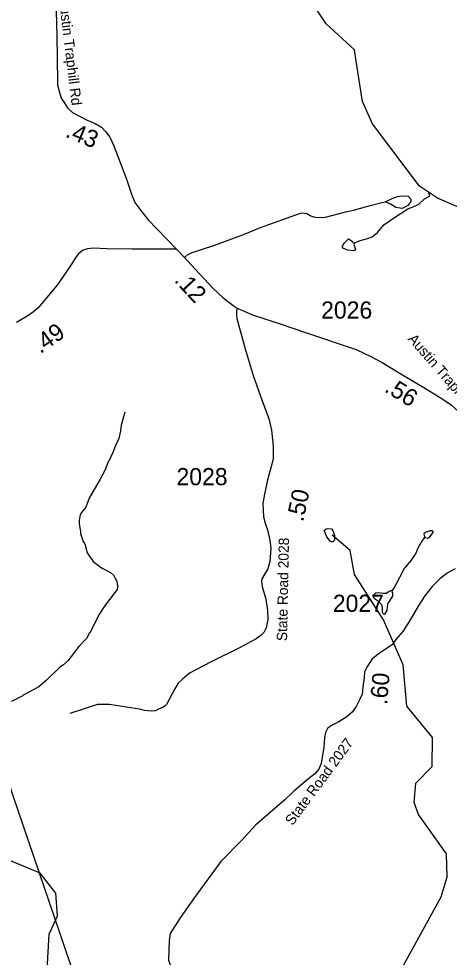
# Model space of a CAD drawing. Extents: x 1248224 to 1454986, y 825081 to 985870.
# Drawn here: x 1434845 to 1437975, y 921811 to 928641 of the extents above; entities that cross this region are included whole.
import ezdxf

# ---------------------------------------------------------------- set-up
doc = ezdxf.new("R2010")
doc.units = 0
for name, color, linetype in [('Exist Hydrographic Creek Single Shore', 7, 'Continuous'), ('Exist Hydrographic Misc Water Feature', 7, 'Continuous'), ('Exist Road Non-System Type 51', 7, 'Continuous'), ('Exist Road Secondary Mileage Hundredths English Label', 7, 'Continuous'), ('Exist Road Secondary Structure Standard Bridge Number Label', 7, 'Continuous'), ('Exist Road Secondary Type 41 Attributed', 7, 'Continuous'), ('Exist Road Secondary Type 51 Attributed', 7, 'Continuous'), ('Exist Road Secondary Type 51 Label', 7, 'Continuous'), ('Exist Road Secondary Type 51 Number Label', 7, 'Continuous')]:
    doc.layers.add(name, color=color, linetype=linetype)

msp = doc.modelspace()

# ---------------------------------------------------------------- linework, layer by layer
at = {"layer": 'Exist Hydrographic Creek Single Shore'}
for points in [[(1439361.4, 926248.5), (1439257.9, 926274.7), (1439010.6, 926663.4), (1438972.6, 926857.8), (1438916.6, 926967.2), (1438742.6, 927042.9), (1438409.6, 927075.9), (1438293.5, 927121), (1438153.6, 927222.2), (1437889.6, 927335.9), (1437759.6, 927423.4)], [(1435551.9, 920930), (1435338.7, 921315.3), (1435076.6, 921654.1), (1435053.5, 921762.8), (1435066.5, 921979.3), (1435127.5, 922112.6), (1435113.5, 922277), (1435000.5, 922423.8), (1434768.5, 922520.3)]]:
    msp.add_lwpolyline(points, dxfattribs=at)
at = {"layer": 'Exist Hydrographic Misc Water Feature'}
for points in [[(1437298.4, 928333.2), (1437285.5, 928415), (1437080.6, 928603.1), (1437007.6, 928712.9), (1436982.5, 929163.2), (1436868.5, 929273.8), (1436760.5, 929318.7), (1436253.5, 929394.6), (1435886.5, 929375.6), (1435501.5, 929291.5)], [(1437759.6, 927423.4), (1437416.5, 927877.3), (1437344.6, 928039.7), (1437298.4, 928333.2)], [(1437287.4, 927009.4), (1437326.4, 927028.2), (1437374.6, 927039.2), (1437414.9, 927054.5), (1437453.4, 927085.9), (1437500.3, 927141), (1437562.8, 927185.5), (1437674.4, 927257.9), (1437730.7, 927278.9), (1437755, 927292.5), (1437795.7, 927331.7), (1437834, 927353.1), (1437824.5, 927379.3)], [(1437287.4, 927009.4), (1437281.8, 926996.9), (1437293.3, 926964.7), (1437289.2, 926956.8), (1437279.1, 926952.9), (1437237.2, 926957.7), (1437213.4, 926966.1), (1437205.5, 926970.3), (1437197.7, 926982.4), (1437214.1, 927010.1), (1437242.6, 927039.6), (1437268.3, 927023.1), (1437274.1, 927013.1), (1437287.4, 927009.4)], [(1435616.8, 925778.5), (1435589.2, 925682.9), (1435584.5, 925643), (1435571.5, 925587.3), (1435542.4, 925523.7), (1435529.8, 925483.9), (1435500.7, 925422.4), (1435494.6, 925416.6), (1435469.5, 925353), (1435436.4, 925289.5), (1435356, 925150.9), (1435332.9, 925087.3), (1435300.2, 925047.9), (1435291.9, 925032), (1435283.2, 924992.1), (1435282.8, 924968.1), (1435293.8, 924907.9), (1435293.6, 924893.9), (1435312.5, 924835.5), (1435324.2, 924819.3), (1435343.1, 924755), (1435386, 924690.2), (1435446, 924646.1), (1435512.6, 924611.8), (1435534.3, 924591.3), (1435557.6, 924546.9), (1435561.1, 924524.9), (1435565, 924518.7), (1435560.4, 924486.9), (1435480.7, 924384.2), (1435447.9, 924336.9), (1435435.4, 924313.1), (1435429.4, 924307.1), (1435365, 924174.3), (1435360, 924172.3), (1435336.3, 924130.7), (1435281.2, 924071.7), (1435201.5, 923969.1), (1435169, 923939.7), (1435142.7, 923922.1), (1435043, 923823.9), (1434990.9, 923777.9), (1434877.2, 923718.8), (1434874.2, 923714.2), (1434792.4, 923672.4)], [(1436261.6, 919972.3), (1436434.5, 920310.1), (1436567.6, 920698.2), (1436677.5, 920797.8), (1436837.6, 920870), (1437076.6, 921131.1), (1437211.6, 921230.2), (1437458.6, 921481.2), (1437621.6, 921711.1), (1437915.6, 922250.1), (1437959.6, 922397), (1437954.6, 922564.5), (1437751.6, 922850.8), (1437720.6, 922936.9), (1437731.6, 923077.8), (1437850.5, 923200.3), (1437854.5, 923410.2), (1437667.6, 923637.2), (1437639.5, 923939.9), (1437496.6, 924267.8), (1437285.6, 924597), (1437255.6, 924771.6), (1437124.5, 924882.6)], [(1437140.5, 924880.6), (1437140.8, 924854.3), (1437140.7, 924846.3), (1437134.5, 924838.4), (1437128.5, 924834.5), (1437116.5, 924834.8), (1437108.5, 924838.9), (1437085.1, 924871.3), (1437065.8, 924915.7), (1437080.1, 924929.5), (1437090.1, 924931.3), (1437118.1, 924928.8), (1437131.7, 924910.5), (1437140.5, 924880.6)], [(1437799, 924866.4), (1437820.8, 924862), (1437835.1, 924871.7), (1437857.5, 924901.4), (1437857.7, 924909.4), (1437853.8, 924915.4), (1437833.7, 924913.8), (1437817.6, 924906.1), (1437809.6, 924906.2), (1437793.4, 924896.5), (1437791.4, 924890.6), (1437799, 924866.4)], [(1437799, 924866.4), (1437792.8, 924862.5), (1437776.4, 924838.8), (1437747.6, 924787.3), (1437726.7, 924739.7), (1437722.1, 924737.7), (1437685.8, 924684.3), (1437680.8, 924682.5), (1437653.1, 924644.9), (1437647, 924641.1), (1437578.8, 924510.2), (1437561, 924479.4)], [(1437561, 924479.4), (1437549.1, 924478.2), (1437533.1, 924469.3), (1437517.9, 924459.3), (1437493.9, 924457.7), (1437458, 924462.3), (1437441.9, 924460.7), (1437433.8, 924454.9)], [(1437507.1, 924308.1), (1437523.7, 924335.1), (1437528.6, 924383.1), (1437565.5, 924438.5), (1437565.9, 924462.5), (1437560.1, 924470.6), (1437561, 924479.4)], [(1437433.8, 924454.9), (1437425.7, 924447), (1437421.5, 924437), (1437425.4, 924428.9), (1437431.2, 924420.8), (1437461, 924402.3), (1437482.5, 924377.9), (1437488.1, 924355.8), (1437487.5, 924323.7), (1437494.6, 924311), (1437507.1, 924308.1)]]:
    msp.add_lwpolyline(points, dxfattribs=at)
at = {"layer": 'Exist Road Non-System Type 51'}
for points in [[(1436050.1, 926903.1), (1436071.8, 926923.2), (1436105.2, 926940), (1436264.1, 926991.8), (1436478.1, 927070.5), (1436603.6, 927122.4), (1436886.2, 927224.4), (1436904.6, 927227.8), (1436939.7, 927224.4), (1436968.1, 927207.7), (1436998.2, 927197.7), (1437043.4, 927194.3), (1437075.1, 927197.7), (1437222.3, 927236.1), (1437279.1, 927247.9), (1437409.6, 927284.7), (1437484.8, 927304.8), (1437511.6, 927309.8), (1437566, 927334.8), (1437599.5, 927348.1), (1437627.9, 927351.5), (1437676.4, 927349.8), (1437696.5, 927328.1), (1437696.5, 927311.3), (1437674.7, 927282.9), (1437632.9, 927261.1), (1437587.8, 927267.8), (1437549.3, 927291.2), (1437511.6, 927309.8)], [(1436450.4, 924063), (1436238.3, 923957.7), (1436085.3, 923878.3), (1436035, 923835.6), (1436004, 923804.6), (1435978.8, 923763.9), (1435918.8, 923651.6), (1435909.1, 923641.9), (1435891.7, 923628.3), (1435860.7, 923616.7), (1435839.4, 923605), (1435806.5, 923601.2), (1435760, 923607), (1435723.2, 923616.7), (1435566.3, 923639.9), (1435504.4, 923649.6), (1435467.6, 923649.6), (1435417.2, 923649.6), (1435365, 923634.1), (1435304.9, 923612.8), (1435215.9, 923583.7)], [(1436466.2, 922662.9), (1436314.5, 922506.8), (1436123.2, 922246.4), (1436017.4, 922097.8), (1435946.3, 921984.3), (1435939.2, 921933.2), (1435934.5, 921789.3), (1435951.2, 921742.4), (1435958.3, 921735.2), (1436017.7, 921726.9), (1436052.2, 921731.7), (1436093.8, 921736.4), (1436117.5, 921729.3), (1436127, 921693.6), (1436128.2, 921472.5), (1436124.6, 921323.8), (1436128.1, 921015.5), (1436126.9, 920890.7), (1436142.7, 920797.2)]]:
    msp.add_lwpolyline(points, dxfattribs=at)
at = {"layer": 'Exist Road Secondary Structure Standard Bridge Number Label'}
msp.add_line((1435483, 920991.8), (1434383, 924218.6), dxfattribs=at)
at = {"layer": 'Exist Road Secondary Type 41 Attributed'}
for points in [[(1435990.7, 926964), (1435670.3, 926965.5), (1435484.5, 926966.6), (1435388, 926972.6), (1435343.9, 926966.6), (1435309.4, 926954.7), (1435279.6, 926929.7), (1435254.6, 926898.7), (1435227.2, 926855.8), (1435130.7, 926711.6), (1434988.3, 926540.2), (1434951.3, 926508), (1434910.8, 926479.4), (1434828.7, 926429.4)], [(1436434.2, 926535.3), (1436429.1, 926513.6), (1436427.9, 926494.5), (1436430.3, 926458.7), (1436492.3, 926238.2), (1436550.6, 926043.9), (1436613.7, 925861.1), (1436656.6, 925751.4), (1436666.1, 925721.6), (1436681.6, 925647.7), (1436695.8, 925533.9), (1436695.8, 925439.8), (1436683.9, 925390.9), (1436654.1, 925284.8), (1436632.7, 925180.7), (1436620.8, 925112.7), (1436625.6, 925017.4), (1436636.3, 924969.7), (1436652.9, 924922), (1436669.6, 924845.7), (1436677.9, 924785.6), (1436670.8, 924691.4), (1436655.3, 924637.8), (1436612.4, 924563.9), (1436611.2, 924543.6), (1436614.8, 924509.1), (1436642.2, 924415.9), (1436652.9, 924334.8), (1436655.3, 924269.2), (1436644.5, 924208.4), (1436627.9, 924175.1), (1436606.4, 924154.8), (1436570.7, 924127.4), (1436450.4, 924063)]]:
    msp.add_lwpolyline(points, dxfattribs=at)
at = {"layer": 'Exist Road Secondary Type 51 Attributed'}
for points in [[(1435085.9, 928888.4), (1435107.3, 928791.6), (1435114.5, 928727.2), (1435118, 928627.1), (1435122.8, 928371.3), (1435127.5, 928160.9), (1435138.2, 928114.4), (1435152.5, 928064.3), (1435174, 928032.1), (1435200.2, 927994), (1435235.9, 927959.4), (1435342.9, 927904), (1435401.2, 927880.1), (1435445.3, 927852.7), (1435476.3, 927821.7), (1435506.1, 927780), (1435537, 927715.6), (1435562, 927646.5), (1435627.2, 927473.3), (1435667.7, 927356.5), (1435689.1, 927304), (1435732, 927246.8), (1435786.8, 927178.9), (1435990.7, 926964)], [(1435990.7, 926964), (1436050.1, 926903.1), (1436128.1, 926819), (1436259.1, 926678.4), (1436328.2, 926612.8), (1436362.7, 926585.4), (1436411.6, 926549.6), (1436434.2, 926535.3)], [(1436434.2, 926535.3), (1436545.7, 926487.1), (1436745.8, 926420.3), (1436930.5, 926358.4), (1437298, 926234.7), (1437405.2, 926183.4), (1437488.6, 926139.3), (1437612.4, 926065.4), (1437802.6, 925950.2), (1437928.8, 925872.7), (1437990.8, 925829.8), (1438042.8, 925782.6), (1438121.4, 925697.9), (1438210.7, 925582.3), (1438384.3, 925371.9), (1438423.6, 925309.9), (1438452.2, 925250.3), (1438471.2, 925189.5), (1438477, 925112.5), (1438486.6, 924984.9), (1438497.2, 924943.8), (1438527, 924848.4), (1438547.2, 924784)], [(1438018.1, 924638.2), (1437959.9, 924607.1), (1437907.6, 924564.4), (1437851.3, 924508.1), (1437797, 924442.1), (1437750.4, 924366.4), (1437696.1, 924273.2), (1437638.2, 924182.4), (1437587.8, 924124.2), (1437559.2, 924084), (1437475.8, 924029.7), (1437415.6, 923983.1), (1437376.8, 923922.9), (1437359.4, 923887.9), (1437355.5, 923843.3), (1437347.7, 923779.2), (1437341.9, 923726.8), (1437322.5, 923684.1), (1437297.3, 923635.6), (1437270.3, 923595.3), (1437231.5, 923560.4), (1437171.4, 923525.4), (1437113.2, 923494.4), (1437089.9, 923474.9), (1437076.3, 923447.8), (1437068.6, 923407), (1437062.7, 923341), (1437043.8, 923221.5), (1437026.3, 923178.8), (1436997.2, 923145.8), (1436941, 923103.1), (1436845.9, 923019.6), (1436780, 922955.5), (1436567.1, 922771.7), (1436466.2, 922662.9)]]:
    msp.add_lwpolyline(points, dxfattribs=at)

# ---------------------------------------------------------------- texts
at = {"layer": 'Exist Road Secondary Mileage Hundredths English Label'}
for s, rotation, p in [('.43', 337.78071, (1435176.1, 927783.9)), ('.12', 312.96822, (1435970.3, 926732.8)), ('.49', 35.23854, (1435001.8, 926199.5)), ('.56', 328.79479, (1437497, 925931.6)), ('.50', 78.37786, (1436913.2, 924975)), ('.60', 85.03416, (1437522.8, 923644.9))]:
    msp.add_text(s, height=125, rotation=rotation, dxfattribs=at).set_placement(p)
at = {"layer": 'Exist Road Secondary Type 51 Label'}
for s, rotation, p in [('Austin Traphill Rd', 276.93401, (1435134.4, 928792.2)), ('Austin Traphill Rd', 310.9383, (1437670.4, 926308.3)), ('State Road 2028', 88.88519, (1436795.8, 924111.1)), ('State Road 2027', 53.55849, (1436835.6, 922764.7))]:
    msp.add_text(s, height=75, rotation=rotation, dxfattribs=at).set_placement(p)
at = {"layer": 'Exist Road Secondary Type 51 Number Label'}
for s, p in [('2026', (1437043.5, 926458.9)), ('2028', (1435991.6, 925246.3)), ('2027', (1437128.7, 924324.5))]:
    msp.add_text(s, height=125, dxfattribs=at).set_placement(p)

doc.saveas('drawing.dxf')
